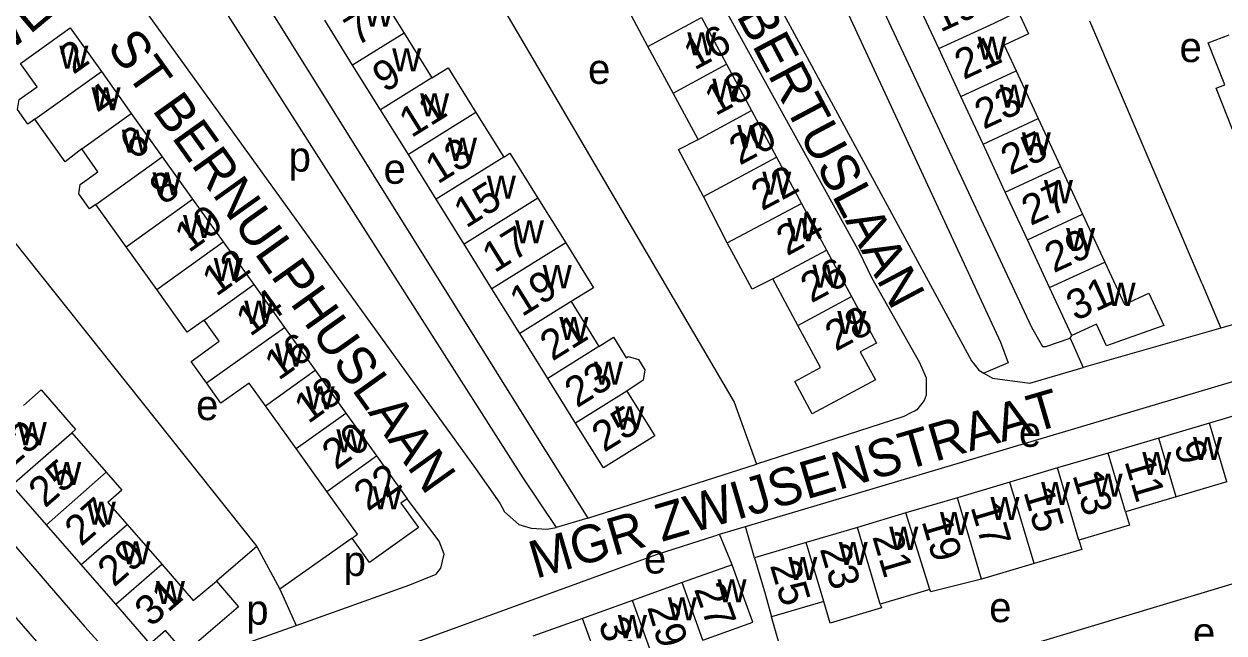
# Model space of a CAD drawing. Extents: x 161258 to 163262, y 380749 to 382054.
# Drawn here: x 162678.1 to 162837.8, y 381774.9 to 381856 of the extents above; entities that cross this region are included whole.
import ezdxf

# ---------------------------------------------------------------- set-up
doc = ezdxf.new("R2010")
doc.units = 0
for name, color, linetype in [('BLT_Basislijn', 7, 'Continuous'), ('BLT_Bebouwing', 7, 'Continuous'), ('BLT_Centroide', 7, 'Continuous'), ('BLT_Huisnummer', 7, 'Continuous'), ('BLT_Huisnummer_ tussenligend', 7, 'Continuous'), ('BLT_Onderverdeling_panden', 7, 'Continuous'), ('BLT_Straatnaam', 7, 'Continuous')]:
    doc.layers.add(name, color=color, linetype=linetype)

msp = doc.modelspace()

# ---------------------------------------------------------------- linework, layer by layer
at = {"layer": 'BLT_Basislijn'}
for p, q in [((162725.07, 381886.83), (162772.62, 381805.65)), ((162665.83, 381840.73), (162709.11, 381786.41)), ((162834.92, 381821.38), (162837.4, 381815.48)), ((162817.34, 381814.17), (162817.56, 381814.51)), ((162837.4, 381815.48), (162819.08, 381810.25)), ((162772.62, 381805.65), (162775.62, 381797.38)), ((162753.16, 381790.18), (162775.62, 381797.38)), ((162753.16, 381790.18), (162748.96, 381788.97)), ((162770.71, 381788.06), (162774.16, 381789.09)), ((162775.33, 381784.92), (162774.16, 381789.09)), ((162721.79, 381787.56), (162712.17, 381780.74)), ((162772.36, 381784.01), (162770.71, 381788.06)), ((162709.11, 381786.41), (162703.74, 381781.83)), ((162709.11, 381786.41), (162712.17, 381780.74)), ((162712.17, 381780.74), (162714.35, 381775.93)), ((162781.33, 381763.97), (162777.62, 381777.07))]:
    msp.add_line(p, q, dxfattribs=at)
for points in [[(162766.21, 381914.03), (162812.23, 381815.61), (162813.66, 381813.03), (162814.14, 381813.03), (162817.34, 381814.17)], [(162762.64, 381912.07), (162759.97, 381910.6), (162755.39, 381907.4), (162754.86, 381906.18), (162754.72, 381904.53), (162755.93, 381900.36), (162804.24, 381811.13), (162805.18, 381809.89), (162805.87, 381809.51)], [(162762.64, 381912.07), (162763.27, 381910.25), (162808.1, 381813.63), (162809.1, 381810.88), (162805.87, 381809.51)], [(162745.03, 381900.1), (162747.71, 381901.42), (162761.74, 381875.93), (162766.66, 381866.57), (162789.27, 381825.66), (162790.93, 381822.22), (162797.3, 381810.93), (162798.18, 381808.86), (162798.21, 381806.58), (162797.94, 381805.84), (162796.94, 381804.62), (162796.71, 381804.5)], [(162702.78, 381870.91), (162746.43, 381800.93), (162753.16, 381790.18)], [(162698.72, 381867.4), (162698.12, 381866.79), (162696.08, 381865.4), (162694.09, 381863.25), (162693.62, 381860.26), (162693.75, 381859.17), (162694.67, 381857.18), (162738.2, 381796.79), (162741.44, 381792.22), (162742.09, 381791.05), (162743.97, 381789.36), (162745.61, 381788.85), (162747.75, 381788.74), (162748.96, 381788.97)], [(162698.72, 381867.4), (162744.5, 381795.59), (162748.96, 381788.97)], [(162834.92, 381821.38), (162834.69, 381821.93), (162819.99, 381856.33)], [(162860.03, 381830.59), (162860.08, 381830.46), (162861.06, 381828.09), (162861.25, 381826.31), (162858.83, 381821.93), (162851.91, 381819.86), (162851.63, 381819.58), (162837.4, 381815.48)], [(162648.93, 381826.29), (162645.6, 381823.31), (162645.55, 381822.86), (162686.24, 381775.72), (162691.31, 381770.12)], [(162697.89, 381758.15), (162691.36, 381762.37), (162686.31, 381766.33), (162643.23, 381815.85)], [(162774.16, 381789.09), (162774.6, 381789.22), (162847.33, 381810.87), (162862.96, 381814.94), (162864.43, 381811.32)], [(162817.34, 381814.17), (162819.08, 381810.25)], [(162805.87, 381809.51), (162807.02, 381808.83), (162811.97, 381808.17), (162819.08, 381810.25)], [(162796.71, 381804.5), (162796.15, 381804.2), (162795.23, 381803.71), (162775.62, 381797.38)], [(162714.35, 381775.93), (162729.48, 381781.32), (162732.98, 381782.76), (162733.61, 381783.56), (162734.06, 381785.41), (162733.39, 381787.13), (162729.11, 381792.79)], [(162712.68, 381762.58), (162712, 381764.43), (162711.85, 381765.62), (162712.38, 381767.19), (162762.31, 381785.35), (162770.19, 381787.9), (162770.71, 381788.06)], [(162809.87, 381772.71), (162811.06, 381773.07), (162848.04, 381784.2)], [(162691.31, 381770.12), (162692.65, 381769.31), (162696.09, 381769.44), (162714.35, 381775.93)]]:
    msp.add_lwpolyline(points, dxfattribs=at)
at = {"layer": 'BLT_Bebouwing'}
for p, q in [((162724.99, 381860.72), (162728.7, 381854.76)), ((162761.17, 381852.97), (162757.85, 381859.15)), ((162799.87, 381852.69), (162796.92, 381859.05)), ((162721.86, 381850.51), (162718.16, 381856.47)), ((162768.31, 381856.81), (162771.64, 381850.62)), ((162728.7, 381854.76), (162732.4, 381848.8)), ((162764.5, 381846.78), (162761.17, 381852.97)), ((162802.81, 381846.33), (162799.87, 381852.69)), ((162771.64, 381850.62), (162774.96, 381844.44)), ((162688.42, 381849.63), (162692.4, 381844.06)), ((162725.57, 381844.55), (162721.86, 381850.51)), ((162810.17, 381849.74), (162813.12, 381843.37)), ((162767.83, 381840.6), (162764.5, 381846.78)), ((162805.76, 381839.96), (162802.81, 381846.33)), ((162729.28, 381838.59), (162725.57, 381844.55)), ((162774.96, 381844.44), (162778.29, 381838.25)), ((162692.4, 381844.06), (162696.53, 381838.29)), ((162738.27, 381844.18), (162741.97, 381838.24)), ((162813.12, 381843.37), (162816.07, 381837.01)), ((162808.71, 381833.6), (162805.76, 381839.96)), ((162696.53, 381838.29), (162700.56, 381832.67)), ((162732.99, 381832.64), (162729.28, 381838.59)), ((162778.29, 381838.25), (162781.62, 381832.07)), ((162816.07, 381837.01), (162819.02, 381830.65)), ((162811.66, 381827.24), (162808.71, 381833.6)), ((162691.74, 381826.29), (162687.68, 381831.96)), ((162700.56, 381832.67), (162704.64, 381826.97)), ((162736.69, 381826.68), (162732.99, 381832.64)), ((162771.7, 381826.84), (162768.58, 381833.03)), ((162781.62, 381832.07), (162784.94, 381825.88)), ((162819.02, 381830.65), (162821.97, 381824.28)), ((162704.64, 381826.97), (162708.71, 381821.28)), ((162740.4, 381820.72), (162736.69, 381826.68)), ((162814.61, 381820.88), (162811.66, 381827.24)), ((162695.8, 381820.62), (162691.74, 381826.29)), ((162784.94, 381825.88), (162788.27, 381819.7)), ((162781.13, 381815.86), (162777.8, 381822.04)), ((162708.71, 381821.28), (162712.79, 381815.58)), ((162744.11, 381814.76), (162740.4, 381820.72)), ((162750.94, 381819.02), (162754.65, 381813.06)), ((162788.27, 381819.7), (162791.6, 381813.51)), ((162712.79, 381815.58), (162716.87, 381809.88)), ((162747.82, 381808.81), (162744.11, 381814.76)), ((162716.87, 381809.88), (162720.95, 381804.19)), ((162751.52, 381802.85), (162747.82, 381808.81)), ((162714.36, 381799.47), (162710.28, 381805.16)), ((162842.62, 381804.86), (162835.89, 381802.86)), ((162720.95, 381804.19), (162725.03, 381798.49)), ((162835.89, 381802.86), (162829.15, 381800.87)), ((162684.49, 381801.58), (162689.07, 381796.32)), ((162829.15, 381800.87), (162822.42, 381798.87)), ((162718.43, 381793.77), (162714.36, 381799.47)), ((162725.03, 381798.49), (162729.11, 381792.79)), ((162822.42, 381798.87), (162815.69, 381796.88)), ((162815.69, 381796.88), (162809.34, 381794.99)), ((162809.34, 381794.99), (162802.35, 381792.92)), ((162838.21, 381795.02), (162831.48, 381793.03)), ((162681.13, 381789.32), (162676.53, 381794.6)), ((162802.35, 381792.92), (162795.49, 381790.89)), ((162831.48, 381793.03), (162824.74, 381791.03)), ((162795.49, 381790.89), (162789.05, 381788.98)), ((162685.73, 381784.03), (162681.13, 381789.32)), ((162691.85, 381789.36), (162696.45, 381784.08)), ((162789.05, 381788.98), (162782.24, 381786.96)), ((162782.24, 381786.96), (162775.33, 381784.92)), ((162690.33, 381778.75), (162685.73, 381784.03)), ((162772.36, 381784.01), (162765.73, 381781.63)), ((162812.55, 381784.17), (162805.56, 381782.09)), ((162765.73, 381781.63), (162759.1, 381779.25)), ((162798.67, 381780.7), (162792.08, 381778.74)), ((162694.93, 381773.47), (162690.33, 381778.75)), ((162759.1, 381779.25), (162752.47, 381776.87)), ((162784.56, 381779.12), (162777.62, 381777.07)), ((162752.47, 381776.87), (162745.84, 381774.49)), ((162768.48, 381773.96), (162775.11, 381776.34))]:
    msp.add_line(p, q, dxfattribs=at)
for points in [[(162807.22, 381856.1), (162810.44, 381857.63), (162811.83, 381854.64), (162808.59, 381853.14), (162810.17, 381849.74)], [(162677.65, 381850.73), (162684.25, 381855.45), (162688.42, 381849.63)], [(162837.92, 381847.86), (162835.74, 381853.47), (162838.52, 381854.54)], [(162679.56, 381843.28), (162678.65, 381842.63), (162677.25, 381844.59), (162677.5, 381845.91), (162679.88, 381847.62), (162677.65, 381850.73)], [(162732.4, 381848.8), (162734.57, 381850.13), (162738.27, 381844.18)], [(162841.38, 381842.91), (162838.98, 381841.94), (162836.77, 381847.42), (162837.92, 381847.86)], [(162685.81, 381839.34), (162683.62, 381837.62), (162679.56, 381843.28)], [(162768.58, 381833.03), (162765.23, 381839.26), (162767.83, 381840.6)], [(162687.68, 381831.96), (162686.85, 381831.36), (162685.41, 381833.37), (162685.62, 381834.62), (162687.97, 381836.31), (162685.81, 381839.34)], [(162741.97, 381838.24), (162742.8, 381838.76), (162746.49, 381832.81)], [(162746.49, 381832.81), (162750.22, 381826.83)], [(162750.22, 381826.83), (162753.93, 381820.87), (162750.94, 381819.02)], [(162777.8, 381822.04), (162775.03, 381820.69), (162771.7, 381826.84)], [(162821.97, 381824.28), (162824.59, 381818.63), (162827.82, 381820.13), (162829.81, 381815.83)], [(162702.12, 381816.55), (162699.85, 381814.96), (162695.8, 381820.62)], [(162817.56, 381814.51), (162814.61, 381820.88)], [(162702.4, 381808.21), (162700.36, 381811.06), (162704.12, 381813.76), (162702.12, 381816.55)], [(162783.02, 381804.07), (162780.7, 381808.38), (162784.15, 381810.24), (162781.13, 381815.86)], [(162829.81, 381815.83), (162822.18, 381813.14), (162820.84, 381816.03), (162817.56, 381814.51)], [(162754.65, 381813.06), (162756.59, 381814.27), (162758.28, 381811.55), (162758.55, 381811.71), (162759.92, 381811.32), (162760.77, 381809.96), (162760.51, 381808.56), (162758.36, 381807.1)], [(162791.6, 381813.51), (162789.42, 381812.34), (162791.43, 381808.59), (162783.02, 381804.07)], [(162710.28, 381805.16), (162708.11, 381808.19), (162704.34, 381805.5), (162702.4, 381808.21)], [(162678.05, 381805.21), (162680.41, 381807.26), (162684.98, 381802), (162684.49, 381801.58)], [(162758.36, 381807.1), (162762.07, 381801.14), (162755.23, 381796.89), (162751.52, 381802.85)], [(162689.07, 381796.32), (162691.15, 381793.92), (162689.29, 381792.3), (162691.85, 381789.36)], [(162721.79, 381787.56), (162722.51, 381788.07), (162718.43, 381793.77)], [(162729.11, 381792.79), (162728.3, 381792.21), (162730.62, 381788.96), (162724.12, 381784.3), (162721.79, 381787.56)], [(162824.74, 381791.03), (162825.24, 381789.29), (162818.53, 381787.27)], [(162818.53, 381787.27), (162818.9, 381786.05), (162812.55, 381784.17)], [(162696.45, 381784.08), (162700.65, 381779.25), (162703.74, 381781.83)], [(162775.11, 381776.34), (162774.05, 381779.3), (162772.36, 381784.01)], [(162775.33, 381784.92), (162776.75, 381780.12), (162777.62, 381777.07)], [(162805.56, 381782.09), (162798.82, 381780.4), (162798.67, 381780.7)], [(162703.74, 381781.83), (162706.67, 381778.41), (162699.51, 381772.26), (162696.94, 381775.23), (162694.93, 381773.47)], [(162792.08, 381778.74), (162792.23, 381778.26), (162785.42, 381776.24), (162784.56, 381779.12)]]:
    msp.add_lwpolyline(points, dxfattribs=at)
at = {"layer": 'BLT_Onderverdeling_panden'}
for p, q in [((162761.17, 381852.97), (162768.31, 381856.81)), ((162799.87, 381852.69), (162807.22, 381856.1)), ((162728.7, 381854.76), (162721.86, 381850.51)), ((162764.5, 381846.78), (162771.64, 381850.62)), ((162679.56, 381843.28), (162688.42, 381849.63)), ((162802.81, 381846.33), (162810.17, 381849.74)), ((162732.4, 381848.8), (162725.57, 381844.55)), ((162767.83, 381840.6), (162774.96, 381844.44)), ((162685.81, 381839.34), (162692.4, 381844.06)), ((162738.27, 381844.18), (162729.28, 381838.59)), ((162805.76, 381839.96), (162813.12, 381843.37)), ((162687.68, 381831.96), (162696.53, 381838.29)), ((162741.97, 381838.24), (162732.99, 381832.64)), ((162768.58, 381833.03), (162778.29, 381838.25)), ((162808.71, 381833.6), (162816.07, 381837.01)), ((162691.74, 381826.29), (162700.56, 381832.67)), ((162746.49, 381832.81), (162736.69, 381826.68)), ((162771.7, 381826.84), (162781.62, 381832.07)), ((162811.66, 381827.24), (162819.02, 381830.65)), ((162695.8, 381820.62), (162704.64, 381826.97)), ((162750.22, 381826.83), (162740.4, 381820.72)), ((162777.8, 381822.04), (162784.94, 381825.88)), ((162814.61, 381820.88), (162821.97, 381824.28)), ((162702.12, 381816.55), (162708.71, 381821.28)), ((162750.94, 381819.02), (162744.11, 381814.76)), ((162781.13, 381815.86), (162788.27, 381819.7)), ((162702.4, 381808.21), (162712.79, 381815.58)), ((162754.65, 381813.06), (162747.82, 381808.81)), ((162710.28, 381805.16), (162716.87, 381809.88)), ((162758.36, 381807.1), (162751.52, 381802.85)), ((162714.36, 381799.47), (162720.95, 381804.19)), ((162838.21, 381795.02), (162835.89, 381802.86)), ((162676.53, 381794.6), (162684.49, 381801.58)), ((162831.48, 381793.03), (162829.15, 381800.87)), ((162718.43, 381793.77), (162725.03, 381798.49)), ((162824.74, 381791.03), (162822.42, 381798.87)), ((162681.13, 381789.32), (162689.07, 381796.32)), ((162818.53, 381787.27), (162815.69, 381796.88)), ((162812.55, 381784.17), (162809.34, 381794.99)), ((162805.56, 381782.09), (162802.35, 381792.92)), ((162798.67, 381780.7), (162795.49, 381790.89)), ((162685.73, 381784.03), (162691.85, 381789.36)), ((162792.08, 381778.74), (162789.05, 381788.98)), ((162784.56, 381779.12), (162782.24, 381786.96)), ((162690.33, 381778.75), (162696.45, 381784.08)), ((162768.48, 381773.96), (162765.73, 381781.63)), ((162761.85, 381771.58), (162759.1, 381779.25)), ((162755.22, 381769.2), (162752.47, 381776.87))]:
    msp.add_line(p, q, dxfattribs=at)

# ---------------------------------------------------------------- texts
at = {"layer": 'BLT_Centroide'}
for s, p in [('w', (162723.43, 381855.62)), ('w', (162766.4, 381851.78)), ('w', (162805.02, 381851.22)), ('e', (162831.91, 381850.9)), ('w', (162682.83, 381850.03)), ('w', (162727.13, 381849.66)), ('e', (162753.19, 381847.99)), ('w', (162687.11, 381844.47)), ('w', (162769.73, 381845.62)), ('w', (162807.97, 381844.84)), ('w', (162730.84, 381843.69)), ('w', (162691.14, 381838.84)), ('w', (162773.05, 381839.44)), ('w', (162810.92, 381838.5)), ('p', (162713.34, 381836.32)), ('w', (162734.55, 381837.75)), ('e', (162725.98, 381834.7)), ('w', (162776.38, 381833.25)), ('w', (162695.22, 381833.16)), ('w', (162739.73, 381832.72)), ('w', (162813.86, 381832.12)), ('w', (162699.3, 381827.47)), ('w', (162779.71, 381827.06)), ('w', (162743.47, 381826.78)), ('w', (162816.81, 381825.75)), ('w', (162703.38, 381821.75)), ('w', (162747.16, 381820.81)), ('w', (162783.04, 381820.88)), ('w', (162822.2, 381818.45)), ('w', (162707.45, 381816.06)), ('w', (162786.37, 381814.69)), ('w', (162749.38, 381813.91)), ('w', (162711.53, 381810.38)), ('w', (162753.98, 381807.97)), ('w', (162715.61, 381804.69)), ('e', (162701.03, 381803.25)), ('w', (162756.8, 381802)), ('w', (162677.29, 381799.91)), ('e', (162810.53, 381799.69)), ('w', (162719.69, 381798.97)), ('w', (162833.69, 381797.95)), ('w', (162826.95, 381795.95)), ('w', (162681.89, 381794.62)), ('w', (162813.48, 381791.95)), ('w', (162820.47, 381793.06)), ('w', (162724.53, 381791.36)), ('w', (162686.49, 381789.34)), ('w', (162806.75, 381789.95)), ('w', (162800.02, 381787.97)), ('w', (162793.28, 381785.98)), ('w', (162691.09, 381784.06)), ('w', (162786.55, 381783.98)), ('p', (162720.66, 381782.51)), ('e', (162760.64, 381782.83)), ('w', (162779.84, 381781.98)), ('w', (162770.42, 381778.98)), ('w', (162695.69, 381778.78)), ('p', (162707.7, 381776.03)), ('w', (162763.8, 381776.61)), ('e', (162806.58, 381776.36)), ('w', (162757.16, 381774.23)), ('e', (162833.7, 381773.01))]:
    msp.add_text(s, height=4, dxfattribs=at).set_placement(p)
at = {"layer": 'BLT_Huisnummer'}
for s, rotation, p in [('21', 24.864, (162803.18, 381848.5)), ('2', 35.6026, (162684.69, 381849.16)), ('9', 31.8929, (162726.14, 381846.76)), ('18', 28.271, (162770.14, 381843.67)), ('6', 35.6009, (162692.76, 381837.76)), ('25', 24.864, (162809.33, 381835.8)), ('13', 31.8929, (162733.17, 381834.57)), ('22', 28.2682, (162776.33, 381831.04)), ('10', 35.6034, (162700.05, 381825.44)), ('17', 31.8967, (162740.74, 381822.77)), ('31', 24.8556, (162818.05, 381816.38)), ('14', 35.6018, (162708.21, 381814.28)), ('28', 28.2629, (162786.15, 381812.34)), ('21', 31.8967, (162748.44, 381811.03)), ('18', 35.6059, (162715.95, 381802.68)), ('25', 31.8809, (162755.33, 381798.89)), ('9', 286.5118, (162831.15, 381799.9)), ('25', 41.045, (162680.92, 381791.46)), ('22', 35.5911, (162723.88, 381791.03)), ('13', 286.5059, (162817.63, 381795.94)), ('17', 286.5086, (162804.07, 381791.71)), ('21', 286.5086, (162791, 381787.76)), ('25', 286.5105, (162777.38, 381783.93)), ('31', 41.0431, (162695.05, 381775.61)), ('27', 289.7295, (162767.26, 381780.78)), ('31', 289.7282, (162754.52, 381776.21))]:
    msp.add_text(s, height=4, rotation=rotation, dxfattribs=at).set_placement(p)
at = {"layer": 'BLT_Huisnummer_ tussenligend'}
for s, rotation, p in [('19', 24.861, (162800.08, 381854.8)), ('7', 31.899, (162722.4, 381852.93)), ('16', 28.2706, (162767.34, 381849.74)), ('4', 35.6026, (162688.48, 381843.45)), ('23', 24.864, (162805.84, 381841.88)), ('11', 31.8929, (162729.68, 381840.75)), ('20', 28.271, (162773.38, 381837.1)), ('8', 35.6009, (162696.71, 381831.77)), ('15', 31.8929, (162736.96, 381828.72)), ('27', 24.864, (162812.09, 381829.07)), ('24', 28.2682, (162779.67, 381825.04)), ('29', 24.864, (162815.17, 381822.79)), ('12', 35.6034, (162703.71, 381819.61)), ('26', 28.2682, (162782.89, 381818.76)), ('19', 31.8967, (162744.4, 381816.93)), ('16', 35.6018, (162712.01, 381808.43)), ('23', 31.8967, (162751.71, 381804.8)), ('23', 41.0457, (162676.24, 381796.6)), ('20', 35.6059, (162719.65, 381796.52)), ('11', 286.5118, (162824.55, 381797.79)), ('15', 286.5059, (162811.11, 381793.71)), ('27', 41.045, (162685.73, 381786.34)), ('19', 286.5086, (162797.55, 381789.81)), ('29', 41.045, (162690.11, 381780.93)), ('23', 286.5086, (162784.01, 381786.13)), ('29', 286.5105, (162761.03, 381778.38))]:
    msp.add_text(s, height=4, rotation=rotation, dxfattribs=at).set_placement(p)
at = {"layer": 'BLT_Straatnaam'}
for s, height, rotation, p in [('ST ADELBERTUSLAAN', 5, 297.9733, (162759.8, 381881.69)), ('RIELSEWEG', 5, 39.9993, (162655.86, 381835.16)), ('ST BERNULPHUSLAAN', 5, 305.5377, (162689.05, 381852.97)), ('MGR ZWIJSENSTRAAT', 4.9999, 16.3439, (162746.25, 381782.12))]:
    msp.add_text(s, height=height, rotation=rotation, dxfattribs=at).set_placement(p)

doc.saveas('drawing.dxf')
